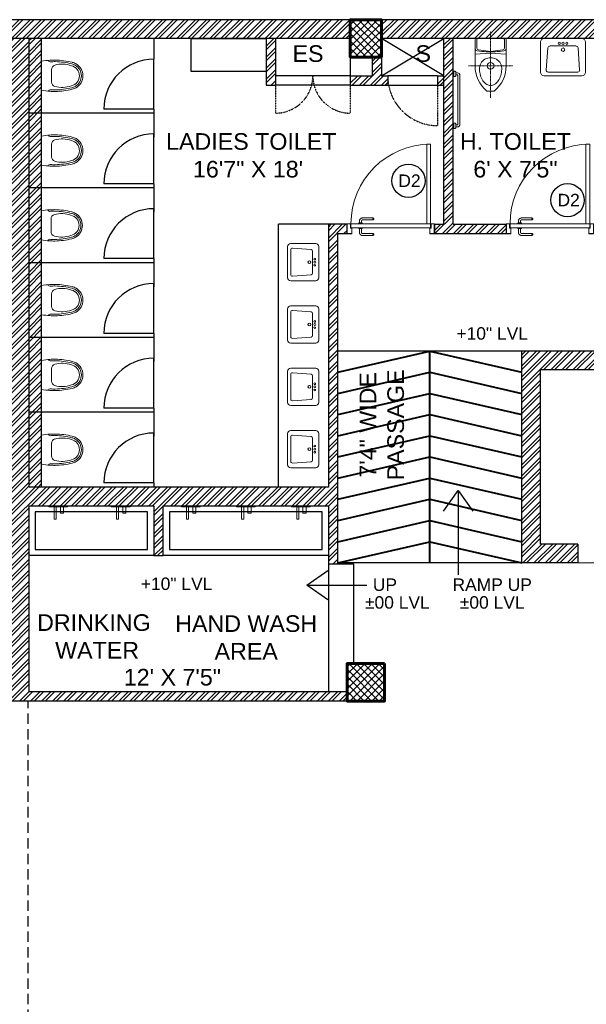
# Model space of a CAD drawing. Header units: inches. Extents: x 105152 to 158499, y 12149 to 30915.
# Tile 283 of 339: x 131248 to 131521, y 17878 to 18352. Entities that reach past the tile are written whole.
import ezdxf

# ---------------------------------------------------------------- set-up
doc = ezdxf.new("R2010")
doc.units = ezdxf.units.IN
doc.header["$MEASUREMENT"] = 0
doc.header["$PDMODE"] = 34
doc.linetypes.add('CENTER', pattern=[50.8, 31.75, -6.35, 6.35, -6.35])
doc.linetypes.add('HIDDEN', pattern=[0.375, 0.25, -0.125])
for name, color, linetype, lineweight in [('door 2', 42, 'Continuous', 20), ('PD_BRICK WALL_115', 134, 'Continuous', 30), ('PD_BRICK WALL_230', 4, 'Continuous', 50), ('PD_COLUMN', 2, 'Continuous', 60), ('PD_DOOR', 42, 'Continuous', 25), ('PD_ELEVATION_03', 80, 'Continuous', 25), ('PD_ELEVATION_05', 50, 'Continuous', 40), ('PD_FIXTURE', 21, 'Continuous', 25), ('PD_HATCH', 45, 'Continuous', 9)]:
    doc.layers.add(name, color=color, linetype=linetype, lineweight=lineweight)
doc.layers.add('PD_025_TEXT', color=61, linetype='Continuous')
doc.layers.add('PD_DIMENSION', color=101, linetype='Continuous')
doc.styles.get("Standard").update_dxf_attribs({"font": 'arial.ttf', "height": 6})
doc.styles.add('style1', font='arial.ttf', dxfattribs={"height": 500})
doc.dimstyles.new('ISO-10', dxfattribs={"dimtxt": 6, "dimasz": 0.5, "dimexe": 1.25, "dimexo": 0.625, "dimtad": 1, "dimtoh": 1, "dimdec": 1, "dimlunit": 4, "dimtxsty": 'Standard', "dimblk": 'ARCHTICK', "dimcen": 2.5, "dimclrt": 3, "dimadec": 0, "dimazin": 0, "dimtfac": 1, "dimtdec": 1, "dimtmove": 1, "dimatfit": 3, "dimfxl": 1, "dimarcsym": 0})
pattern_1 = [(45, (276111.2745, 44121.918), (-1.767766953, 1.767766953), []), (135, (276111.2745, 44121.918), (-1.767766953, -1.767766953), [])]

# ---------------------------------------------------------------- blocks, each defined once
blk = doc.blocks.new('door 1')
at = {"layer": 'PD_DOOR', "color": 251, "lineweight": 5}
for p, q in [((159756, 15338), (159696, 15338)), ((159696, 15338), (159696, 15313)), ((159696, 15313), (159696, 15338)), ((159696, 15338), (159756, 15338)), ((159696, 15213), (159696, 15338)), ((159696, 15313), (159698, 15313)), ((159698, 15313), (159696, 15313)), ((159698, 15313), (159698, 15336)), ((159698, 15336), (159754, 15336)), ((159754, 15336), (159698, 15336)), ((159698, 15336), (159698, 15313)), ((159754, 15336), (159754, 15268)), ((159754, 15268), (159754, 15336)), ((159756, 15266), (159756, 15338)), ((159756, 15338), (159756, 15266)), ((160473, 15356), (160473, 15360)), ((160473, 15360), (160473, 15356)), ((160603, 15360), (160473, 15360)), ((160473, 15360), (160473, 15336)), ((160473, 15360), (160473, 15360)), ((160473, 15335), (160473, 15360)), ((160473, 15335), (160473, 15339)), ((160473, 15339), (160473, 15335)), ((160473, 15336), (160473, 15335)), ((160473, 15335), (160603, 15335)), ((160605, 15273), (160605, 15263)), ((160622, 15273), (160605, 15273)), ((160605, 15273), (160622, 15273)), ((160615, 15323), (160615, 15273)), ((160640, 15273), (160615, 15273)), ((160615, 15273), (160622, 15273)), ((160622, 15273), (160625, 15273)), ((160625, 15273), (160628, 15273)), ((160628, 15273), (160631, 15273)), ((160628, 15273), (160650, 15273)), ((160631, 15273), (160634, 15273)), ((160634, 15273), (160640, 15273)), ((160650, 15273), (160634, 15273)), ((160640, 15273), (160640, 15323)), ((160650, 15263), (160650, 15273)), ((160796, 15338), (160736, 15338)), ((160736, 15338), (160736, 15266)), ((160736, 15266), (160736, 15338)), ((160736, 15338), (160796, 15338)), ((160738, 15268), (160738, 15336)), ((160738, 15336), (160794, 15336)), ((160794, 15336), (160738, 15336)), ((160738, 15336), (160738, 15268)), ((160794, 15336), (160794, 15313)), ((160794, 15313), (160794, 15336)), ((160794, 15313), (160796, 15313)), ((160796, 15313), (160794, 15313)), ((160796, 15313), (160796, 15338)), ((160796, 15338), (160796, 15313)), ((160796, 15338), (160796, 15213)), ((159698, 15238), (159696, 15238)), ((159696, 15238), (159696, 15213)), ((159696, 15213), (159696, 15238)), ((159696, 15238), (159698, 15238)), ((159696, 15213), (159741, 15213)), ((159741, 15213), (159696, 15213)), ((159696, 15213), (159744, 15213)), ((159744, 15213), (159696, 15213)), ((159698, 15215), (159698, 15238)), ((159698, 15238), (159698, 15215)), ((159739, 15215), (159698, 15215)), ((159698, 15215), (159739, 15215)), ((159754, 15268), (159739, 15268)), ((159739, 15268), (159739, 15215)), ((159739, 15215), (159739, 15268)), ((159739, 15268), (159754, 15268)), ((159741, 15213), (159741, 15266)), ((159741, 15266), (159756, 15266)), ((159756, 15266), (159741, 15266)), ((159741, 15266), (159741, 15213)), ((160748, 15263), (159744, 15263)), ((159744, 15263), (159744, 15213)), ((160748, 15263), (159744, 15263)), ((159744, 15263), (159744, 15213)), ((159794, 15213), (159744, 15213)), ((159744, 15213), (159744, 14209)), ((159744, 15213), (160748, 15213)), ((159744, 15213), (159794, 15213)), ((159744, 15213), (159794, 15213)), ((159794, 15213), (159744, 15213)), ((159794, 14209), (159794, 15213)), ((159794, 15213), (160748, 15213)), ((159794, 15213), (160748, 15213)), ((160748, 15213), (159794, 15213)), ((160473, 15165), (160473, 15161)), ((160473, 15161), (160473, 15165)), ((160603, 15165), (160473, 15165)), ((160473, 15165), (160473, 15141)), ((160473, 15165), (160473, 15165)), ((160473, 15140), (160473, 15165)), ((160650, 15263), (160605, 15263)), ((160605, 15263), (160650, 15263)), ((160605, 15213), (160605, 15203)), ((160605, 15213), (160650, 15213)), ((160639, 15213), (160605, 15213)), ((160605, 15203), (160650, 15203)), ((160650, 15203), (160605, 15203)), ((160615, 15203), (160615, 15178)), ((160615, 15203), (160640, 15203)), ((160640, 15203), (160615, 15203)), ((160618, 15268), (160618, 15263)), ((160638, 15268), (160618, 15268)), ((160618, 15268), (160638, 15268)), ((160638, 15263), (160618, 15263)), ((160618, 15263), (160638, 15263)), ((160618, 15213), (160618, 15208)), ((160618, 15213), (160638, 15213)), ((160618, 15213), (160618, 15213)), ((160638, 15213), (160618, 15213)), ((160618, 15208), (160638, 15208)), ((160638, 15208), (160618, 15208)), ((160638, 15263), (160638, 15268)), ((160638, 15208), (160638, 15213)), ((160650, 15213), (160639, 15213)), ((160640, 15178), (160640, 15203)), ((160650, 15203), (160650, 15213)), ((160736, 15266), (160751, 15266)), ((160751, 15266), (160736, 15266)), ((160753, 15268), (160738, 15268)), ((160738, 15268), (160753, 15268)), ((160748, 15213), (160748, 15263)), ((160748, 15263), (160748, 15213)), ((160748, 15213), (160796, 15213)), ((160796, 15213), (160748, 15213)), ((160751, 15266), (160751, 15213)), ((160751, 15213), (160751, 15266)), ((160751, 15213), (160796, 15213)), ((160796, 15213), (160751, 15213)), ((160753, 15215), (160753, 15268)), ((160753, 15268), (160753, 15215)), ((160794, 15215), (160753, 15215)), ((160753, 15215), (160794, 15215)), ((160796, 15238), (160794, 15238)), ((160794, 15238), (160794, 15215)), ((160794, 15215), (160794, 15238)), ((160794, 15238), (160796, 15238)), ((160796, 15213), (160796, 15238)), ((160796, 15238), (160796, 15213)), ((160473, 15144), (160473, 15140)), ((160473, 15140), (160473, 15144)), ((160473, 15141), (160473, 15140)), ((160473, 15140), (160603, 15140)), ((159744, 14209), (159794, 14209))]:
    blk.add_line(p, q, dxfattribs=at)
at = {"layer": 'PD_DOOR', "color": 251, "lineweight": 5, "flags": 128}
for points in [[(160460, 15348), (160460, 15348), (160460, 15349), (160461, 15349), (160461, 15350), (160461, 15350), (160461, 15351), (160461, 15351), (160461, 15352), (160461, 15352), (160461, 15353), (160462, 15353), (160462, 15353), (160462, 15354), (160462, 15354), (160463, 15355), (160463, 15355), (160463, 15356), (160464, 15356), (160464, 15356), (160464, 15357), (160465, 15357), (160465, 15357), (160465, 15358), (160466, 15358), (160466, 15358), (160467, 15358), (160467, 15359), (160467, 15359), (160468, 15359), (160468, 15359), (160469, 15359), (160469, 15360), (160470, 15360), (160470, 15360), (160471, 15360), (160471, 15360), (160472, 15360), (160472, 15360), (160473, 15360), (160473, 15360)], [(160473, 15335), (160472, 15335), (160472, 15335), (160471, 15335), (160471, 15335), (160470, 15335), (160470, 15336), (160469, 15336), (160469, 15336), (160469, 15336), (160468, 15336), (160468, 15336), (160467, 15337), (160467, 15337), (160466, 15337), (160466, 15337), (160465, 15338), (160465, 15338), (160465, 15338), (160464, 15339), (160464, 15339), (160464, 15339), (160463, 15340), (160463, 15340), (160463, 15340), (160462, 15341), (160462, 15341), (160462, 15342), (160462, 15342), (160461, 15343), (160461, 15343), (160461, 15344), (160461, 15344), (160461, 15345), (160461, 15345), (160461, 15346), (160461, 15346), (160460, 15347), (160460, 15347), (160460, 15348), (160460, 15348)], [(160640, 15323), (160640, 15324), (160640, 15326), (160640, 15327), (160640, 15329), (160640, 15330), (160639, 15332), (160639, 15333), (160639, 15334), (160638, 15336), (160637, 15337), (160637, 15339), (160636, 15340), (160635, 15341), (160635, 15343), (160634, 15344), (160633, 15345), (160632, 15346), (160631, 15347), (160630, 15348), (160629, 15350), (160628, 15351), (160627, 15352), (160626, 15352), (160624, 15353), (160623, 15354), (160622, 15355), (160621, 15356), (160619, 15356), (160618, 15357), (160617, 15358), (160615, 15358), (160614, 15359), (160612, 15359), (160611, 15359), (160609, 15360), (160608, 15360), (160606, 15360), (160605, 15360), (160603, 15360), (160603, 15360)], [(160603, 15335), (160603, 15335), (160604, 15335), (160604, 15335), (160605, 15335), (160605, 15335), (160606, 15335), (160606, 15335), (160607, 15335), (160607, 15334), (160608, 15334), (160608, 15334), (160609, 15334), (160609, 15333), (160610, 15333), (160610, 15333), (160610, 15333), (160611, 15332), (160611, 15332), (160612, 15332), (160612, 15331), (160612, 15331), (160613, 15331), (160613, 15330), (160613, 15330), (160613, 15329), (160614, 15329), (160614, 15329), (160614, 15328), (160614, 15328), (160615, 15327), (160615, 15327), (160615, 15326), (160615, 15326), (160615, 15325), (160615, 15325), (160615, 15324), (160615, 15324), (160615, 15323), (160615, 15323), (160615, 15323)], [(160460, 15153), (160460, 15153), (160460, 15154), (160461, 15154), (160461, 15155), (160461, 15155), (160461, 15156), (160461, 15156), (160461, 15157), (160461, 15157), (160461, 15158), (160462, 15158), (160462, 15158), (160462, 15159), (160462, 15159), (160463, 15160), (160463, 15160), (160463, 15161), (160464, 15161), (160464, 15161), (160464, 15162), (160465, 15162), (160465, 15162), (160465, 15163), (160466, 15163), (160466, 15163), (160467, 15163), (160467, 15164), (160467, 15164), (160468, 15164), (160468, 15164), (160469, 15164), (160469, 15165), (160470, 15165), (160470, 15165), (160471, 15165), (160471, 15165), (160472, 15165), (160472, 15165), (160473, 15165), (160473, 15165)], [(160473, 15140), (160472, 15140), (160472, 15140), (160471, 15140), (160471, 15140), (160470, 15140), (160470, 15141), (160469, 15141), (160469, 15141), (160469, 15141), (160468, 15141), (160468, 15141), (160467, 15142), (160467, 15142), (160466, 15142), (160466, 15142), (160465, 15143), (160465, 15143), (160465, 15143), (160464, 15144), (160464, 15144), (160464, 15144), (160463, 15145), (160463, 15145), (160463, 15145), (160462, 15146), (160462, 15146), (160462, 15147), (160462, 15147), (160461, 15148), (160461, 15148), (160461, 15149), (160461, 15149), (160461, 15150), (160461, 15150), (160461, 15151), (160461, 15151), (160460, 15152), (160460, 15152), (160460, 15153), (160460, 15153)], [(160603, 15140), (160604, 15140), (160606, 15140), (160607, 15140), (160609, 15141), (160610, 15141), (160612, 15141), (160613, 15142), (160615, 15142), (160616, 15143), (160618, 15143), (160619, 15144), (160620, 15144), (160622, 15145), (160623, 15146), (160624, 15147), (160625, 15148), (160627, 15148), (160628, 15149), (160629, 15150), (160630, 15152), (160631, 15153), (160632, 15154), (160633, 15155), (160634, 15156), (160634, 15157), (160635, 15159), (160636, 15160), (160637, 15161), (160637, 15163), (160638, 15164), (160638, 15165), (160639, 15167), (160639, 15168), (160640, 15170), (160640, 15171), (160640, 15173), (160640, 15174), (160640, 15176), (160640, 15177), (160640, 15178)], [(160615, 15178), (160615, 15177), (160615, 15177), (160615, 15176), (160615, 15176), (160615, 15175), (160615, 15175), (160615, 15174), (160615, 15174), (160615, 15173), (160614, 15173), (160614, 15172), (160614, 15172), (160614, 15171), (160614, 15171), (160613, 15171), (160613, 15170), (160613, 15170), (160612, 15169), (160612, 15169), (160612, 15169), (160611, 15168), (160611, 15168), (160611, 15168), (160610, 15167), (160610, 15167), (160609, 15167), (160609, 15167), (160608, 15166), (160608, 15166), (160607, 15166), (160607, 15166), (160607, 15166), (160606, 15166), (160606, 15165), (160605, 15165), (160605, 15165), (160604, 15165), (160604, 15165), (160603, 15165), (160603, 15165)]]:
    blk.add_lwpolyline(points, dxfattribs=at)
at = {"layer": 'PD_DOOR', "color": 251, "lineweight": 5}
blk.add_arc((159744, 15213), 1004, 270, 0, dxfattribs=at)
blk = doc.blocks.new('DOOR1')
at = {"color": 251, "xscale": 0.03818181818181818, "yscale": 0.03818181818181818, "zscale": 0.03818181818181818, "rotation": 90}
blk.add_blockref('door 1', (-2370.94, -8406.75), dxfattribs=at)
blk = doc.blocks.new('LV')
at = {"color": 251, "lineweight": 5}
for p, q in [((-305, 51), (-305, 459)), ((-254, 510), (254, 510)), ((-205, 127), (-226, 431)), ((-201, 458), (203, 458)), ((228, 431), (205, 127)), ((305, 459), (305, 51)), ((254, 0), (-254, 0)), ((180, 103), (-180, 103))]:
    blk.add_line(p, q, dxfattribs=at)
for centre, radius in [((0, 154), 23.6), ((-51, 67), 14.4), ((0, 67), 15.3), ((51, 67), 14.4)]:
    blk.add_circle(centre, radius, dxfattribs=at)
for centre, radius, start, end in [((-254, 459), 50.8, 90, 180), ((-201, 433), 25.4, 90, 184.2016), ((203, 433), 25.4, 355.4179, 90), ((254, 459), 50.8, 0, 90), ((-254, 51), 50.8, 180, 270), ((-180, 129), 25.4, 184.2016, 270), ((180, 129), 25.4, 270, 355.4179), ((254, 51), 50.8, 270, 0)]:
    blk.add_arc(centre, radius, start, end, dxfattribs=at)
blk = doc.blocks.new('XI')
at = {"color": 251, "linetype": 'CENTER', "lineweight": 5, "ltscale": 0.2}
for points in [[(-370, 300), (-370, -300)], [(-802, 0), (95, 0)]]:
    blk.add_lwpolyline(points, dxfattribs=at)
at = {"color": 251, "lineweight": 5}
for points in [[(-134, -210), (-370, -210, -0.218492), (-710, -50), (-710, 50, -0.218492), (-370, 210), (-134, 210)], [(0, 170, 0.414214), (-15, 185), (-131, 185, 0.379919), (-156, 163), (-175, 0), (-156, -163, 0.379919), (-131, -185), (-15, -185, 0.414214), (0, -170)]]:
    blk.add_lwpolyline(points, format="xyb", dxfattribs=at)
for points in [[(-418, 150, -1.051391), (-418, -150, -0.060335), (-499, -137, -0.081386), (-571, -103, -0.106971), (-621, -50, -0.136416), (-635, 0, -0.136416), (-621, 50, -0.106971), (-571, 103, -0.081386), (-499, 137, -0.060335)], [(0, -185), (0, 185, 0.414214), (-25, 210), (-134, 210, 0.379919), (-169, 179), (-176, 118, 0.059314), (-176, -118), (-169, -179, 0.379919), (-134, -210), (-25, -210, 0.414214)]]:
    blk.add_lwpolyline(points, format="xyb", close=True, dxfattribs=at)
blk.add_lwpolyline([(-215, 210), (-200, 0), (-215, -210)], dxfattribs=at)
blk.add_circle((-370, 0), 45, dxfattribs=at)
blk = doc.blocks.new('A$C07EA312C')
at = {"color": 251, "lineweight": 5}
for points in [[(0, 550), (0, 500), (10, 500, 0.414214), (20, 510), (20, 540, 0.414214), (10, 550)], [(0, 50), (0, 0), (10, 0, 0.414214), (20, 10), (20, 40, 0.414214), (10, 50)]]:
    blk.add_lwpolyline(points, format="xyb", close=True, dxfattribs=at)
for points in [[(20, 15), (35, 15, 0.414214), (60, 40), (60, 510, 0.414214), (35, 535), (20, 535)], [(20, 35), (35, 35, 0.414214), (40, 40), (40, 510, 0.414214), (35, 515), (20, 515)]]:
    blk.add_lwpolyline(points, format="xyb", dxfattribs=at)
blk = doc.blocks.new('ta0p3456')
at = {"color": 251, "lineweight": 5, "ltscale": 12}
for points in [[(-4.5, 0), (4.5, 0), (4.5, -0.5), (-4.5, -0.5)], [(-1, -0.5), (-1, -6.5), (-2, -6.5), (-2, -0.5)], [(2.5, -0.5), (2.5, -3.5), (1, -3.5), (1, -0.5)]]:
    blk.add_lwpolyline(points, close=True, dxfattribs=at)
blk = doc.blocks.new('A$C24556D30')
at = {"color": 251, "lineweight": 5}
for p, q in [((170, 400), (170, 20)), ((300, 210), (300, 292)), ((300, 210), (300, 128))]:
    blk.add_line(p, q, dxfattribs=at)
for points in [[(280, 413, 0.02753), (170, 400, 0.02753)], [(570, 386, 0.054905), (350, 415, 0.054905)], [(565, 366, 0.054905), (350, 395, 0.054905)], [(300, 210), (300, 290, 0.704392)], [(300, 210), (300, 130, -0.704392)], [(170, 20, 0.02753), (280, 7, 0.02753)], [(565, 54, -0.054905), (350, 25, -0.054905)], [(570, 34, -0.054905), (350, 5, -0.054905)]]:
    blk.add_lwpolyline(points, format="xyb", dxfattribs=at)
for centre, radius, start, end in [((280, 413), 20, 184.5905, 273.8823), ((350, -585), 1000, 90, 94.0204), ((350, -585), 980, 90, 94.0204), ((360, 292), 60, 105.9249, 180), ((439, 15), 348, 69.701, 105.9249), ((530, 210), 135, 0, 77.2425), ((530, 210), 160, 60, 77.2425), ((530, 210), 180, 60, 77.2425), ((530, 210), 160, 0, 60), ((530, 210), 180, 0, 60), ((530, 210), 135, 282.7575, 0), ((530, 210), 160, 300, 0), ((530, 210), 180, 300, 0), ((280, 7), 20, 86.1177, 175.4095), ((350, 1005), 1000, 265.9796, 270), ((350, 1005), 980, 265.9796, 270), ((360, 128), 60, 180, 254.0751), ((439, 405), 348, 254.0751, 290.299), ((530, 210), 160, 282.7575, 300), ((530, 210), 180, 282.7575, 300)]:
    blk.add_arc(centre, radius, start, end, dxfattribs=at)
blk = doc.blocks.new('_ArchTick')
at = {"color": 0, "linetype": 'ByBlock', "const_width": 0.15}
blk.add_lwpolyline([(-0.5, -0.5), (0.5, 0.5)], dxfattribs=at)
blk = doc.blocks.new('*D367')
at = {"layer": 'Defpoints', "color": 0, "ltscale": 20, "transparency": 16777216}
for p in [(131252.54, 18024.43), (131253.8, 18024.43), (131222.99, 17413.43)]:
    blk.add_point(p, dxfattribs=at)
at = {"layer": 'PD_DIMENSION', "color": 0, "linetype": 'HIDDEN', "lineweight": -2, "ltscale": 20, "transparency": 16777216}
for p, q in [((131253.18, 18024.43), (131251.29, 18024.43)), ((131252.54, 17413.43), (131252.54, 18024.43)), ((131227.14, 17413.43), (131253.79, 17413.43))]:
    blk.add_line(p, q, dxfattribs=at)
at = {"layer": 'PD_DIMENSION', "color": 0, "lineweight": -2, "ltscale": 20, "transparency": 16777216, "xscale": 0.5, "yscale": 0.5, "zscale": 0.5}
for p, rotation in [((131252.54, 18024.43), 90), ((131252.54, 17413.43), 270)]:
    blk.add_blockref('_ArchTick', p, dxfattribs=dict(at, rotation=rotation))
at = {"layer": 'PD_DIMENSION', "color": 3, "ltscale": 20, "transparency": 16777216, "insert": (131248.85, 17718.93), "char_height": 6, "attachment_point": 5, "rotation": 90}
blk.add_mtext('50\'-11"', dxfattribs=at)

msp = doc.modelspace()

# ---------------------------------------------------------------- hatches: boundary and pattern name
at = {"layer": 'PD_HATCH'}
h = msp.add_hatch(dxfattribs=at)
h.set_pattern_fill('ANSI32', color=256, scale=10)
h.set_pattern_definition([(45, (130673.841, 17518.1774), (-2.65165, 2.65165), []), (45, (130675.6088, 17518.1774), (-2.65165, 2.65165), [])])
h.paths.add_polyline_path([(130676.99, 17560.93), (130667.99, 17560.93), (130667.99, 17479.43), (130676.99, 17479.43)])
h.paths.add_polyline_path([(131038.49, 17413.43), (130868.99, 17413.43), (130868.99, 17404.43), (131038.49, 17404.43)])
h.paths.add_polyline_path([(131222.99, 17413.43), (131053.49, 17413.43), (131053.49, 17404.43), (131222.99, 17404.43)])
h.paths.add_polyline_path([(130676.99, 18277.43), (130667.99, 18277.43), (130667.99, 18195.93), (130676.99, 18195.93)])
h.paths.add_polyline_path([(130676.99, 18180.93), (130667.99, 18180.93), (130667.99, 18040.93), (130676.99, 18040.93)])
h.paths.add_polyline_path([(130676.99, 18025.93), (130667.99, 18025.93), (130667.99, 17885.93), (130676.99, 17885.93)])
h.paths.add_polyline_path([(130676.99, 17870.93), (130667.99, 17870.93), (130667.99, 17730.93), (130676.99, 17730.93)])
h.paths.add_polyline_path([(130676.99, 17715.93), (130667.99, 17715.93), (130667.99, 17575.93), (130676.99, 17575.93)])
h.paths.add_polyline_path([(131768.99, 18352.43), (131602.49, 18352.43), (131602.49, 18343.43), (131768.99, 18343.43)])
h.paths.add_polyline_path([(131587.49, 18352.43), (131422.49, 18352.43), (131422.49, 18343.43), (131587.49, 18343.43)])
h.paths.add_polyline_path([(131407.49, 18352.43), (131237.99, 18352.43), (131237.99, 18343.43), (131407.49, 18343.43)])
h.paths.add_polyline_path([(131222.99, 18352.43), (131053.49, 18352.43), (131053.49, 18343.43), (131222.99, 18343.43)])
h.paths.add_polyline_path([(130853.99, 18352.43), (130742.99, 18352.43), (130742.99, 18343.43), (130853.99, 18343.43)])
h.paths.add_polyline_path([(130727.99, 18352.43), (130667.99, 18352.43), (130667.99, 18292.43), (130676.99, 18292.43), (130676.99, 18343.43), (130727.99, 18343.43)])
h.paths.add_polyline_path([(130676.99, 17464.43), (130667.99, 17464.43), (130667.99, 17404.43), (130727.99, 17404.43), (130727.99, 17413.43), (130676.99, 17413.43)])
h.paths.add_polyline_path([(130853.99, 17413.43), (130742.99, 17413.43), (130742.99, 17404.43), (130853.99, 17404.43)])
h.paths.add_polyline_path([(131262.74, 17413.43), (131237.99, 17413.43), (131237.99, 17404.43), (131262.74, 17404.43)])
h.paths.add_polyline_path([(131407.49, 17413.43), (131382.74, 17413.43), (131382.74, 17404.43), (131407.49, 17404.43)])
h.paths.add_polyline_path([(131444.99, 17413.43), (131422.49, 17413.43), (131422.49, 17404.43), (131444.99, 17404.43)])
h.paths.add_polyline_path([(131587.49, 17413.43), (131564.99, 17413.43), (131564.99, 17404.43), (131587.49, 17404.43)])
h.paths.add_polyline_path([(131624.99, 17413.43), (131602.49, 17413.43), (131602.49, 17404.43), (131624.99, 17404.43)])
h.paths.add_polyline_path([(131768.99, 17413.43), (131744.99, 17413.43), (131744.99, 17404.43), (131768.99, 17404.43)])
h.paths.add_polyline_path([(131783.99, 17422.43), (131774.99, 17422.43)])
h.paths.add_polyline_path([(131783.99, 17560.93), (131774.99, 17560.93), (131774.99, 17422.43), (131783.99, 17422.43)])
h.paths.add_polyline_path([(131783.99, 17715.93), (131774.99, 17715.93), (131774.99, 17575.93), (131783.99, 17575.93)])
h.paths.add_polyline_path([(131783.99, 18025.93), (131774.99, 18025.93), (131774.99, 17730.93), (131783.99, 17730.93)])
h.paths.add_polyline_path([(131783.99, 18334.43), (131774.99, 18334.43), (131774.99, 18195.93), (131783.99, 18195.93)])
h.paths.add_polyline_path([(131765.99, 18192.93), (131660.99, 18192.93), (131660.99, 18183.93), (131765.99, 18183.93)])
h.paths.add_polyline_path([(131660.99, 18180.93), (131651.99, 18180.93), (131651.99, 18102.93), (131660.99, 18102.93)])
h.paths.add_polyline_path([(131651.99, 18192.93), (131579.99, 18192.93), (131579.99, 18183.93), (131651.99, 18183.93)])
h.paths.add_polyline_path([(131579.99, 18180.93), (131570.99, 18180.93), (131570.99, 18102.93), (131579.99, 18102.93)])
h.paths.add_polyline_path([(131570.99, 18192.93), (131489.99, 18192.93), (131489.99, 18090.93), (131516.99, 18090.93), (131516.99, 18099.93), (131498.99, 18099.93), (131498.99, 18183.93), (131570.99, 18183.93)])
h.paths.add_polyline_path([(131570.99, 18099.93), (131552.99, 18099.93), (131552.99, 18090.93), (131570.99, 18090.93)], flags=17)
h.paths.add_polyline_path([(131597.99, 18099.93), (131579.99, 18099.93), (131579.99, 18090.93), (131597.99, 18090.93)])
h.paths.add_polyline_path([(131651.99, 18099.93), (131633.99, 18099.93), (131633.99, 18090.93), (131651.99, 18090.93)])
h.paths.add_polyline_path([(131660.99, 18090.93), (131651.99, 18090.93), (131651.99, 18027.93), (131660.99, 18027.93)])
h.paths.add_polyline_path([(131783.99, 18041.93), (131774.99, 18041.93), (131774.99, 18040.93), (131783.99, 18040.93)])
h.paths.add_polyline_path([(131783.99, 18180.93), (131774.99, 18180.93), (131774.99, 18161.93), (131783.99, 18161.93)])
h.paths.add_polyline_path([(130905.74, 18343.43), (130905.74, 18352.43), (130868.99, 18352.43), (130868.99, 18343.43)])
h.paths.add_polyline_path([(131001.74, 18352.43), (131001.74, 18343.43), (131038.49, 18343.43), (131038.49, 18352.43)])
h = msp.add_hatch(dxfattribs=at)
h.set_pattern_fill('ANSI37', color=256, scale=20)
h.set_pattern_definition(pattern_1)
h.paths.add_polyline_path([(131422.49, 18352.43), (131407.49, 18352.43), (131407.49, 18334.43), (131422.49, 18334.43)])
h = msp.add_hatch(dxfattribs=at)
h.set_pattern_fill('ANSI32', color=256, scale=10)
h.set_pattern_definition([(45, (131233.2206, 18110.045), (-2.65165, 2.65165), []), (45, (131234.9884, 18110.045), (-2.65165, 2.65165), [])])
h.paths.add_polyline_path([(131243.99, 18112.13), (131200.74, 18112.13), (131200.74, 18107.63), (131243.99, 18107.63)])
h.paths.add_polyline_path([(131158.74, 18112.13), (131115.49, 18112.13), (131115.49, 18107.63), (131158.74, 18107.63)], flags=17)
h.paths.add_polyline_path([(131243.99, 18028.93), (131243.99, 18024.43), (131405.99, 18024.43), (131405.99, 18028.93), (131252.99, 18028.93), (131252.99, 18118.43), (131312.99, 18118.43), (131312.99, 18094.43), (131317.49, 18094.43), (131317.49, 18118.43), (131396.99, 18118.43), (131396.99, 18090.43), (131401.49, 18090.43), (131401.49, 18249.43), (131405.99, 18249.43), (131405.99, 18253.93), (131396.99, 18253.93), (131396.99, 18127.43), (131252.99, 18127.43), (131252.99, 18343.43), (131243.99, 18343.43)])
h.paths.add_polyline_path([(131188.49, 18019.49), (131192.99, 18019.49), (131192.99, 18024.43), (131201.99, 18024.43), (131201.99, 18028.93), (131115.49, 18028.93), (131115.49, 18184.43), (131038.49, 18184.43), (131038.49, 18179.93), (131110.99, 18179.93), (131110.99, 18028.93), (131054.99, 18028.93), (131054.99, 18024.43), (131188.49, 18024.43)])
h = msp.add_hatch(dxfattribs=at)
h.set_pattern_fill('ANSI32', color=256, scale=10)
h.set_pattern_definition([(45, (157797.4604, 36231.8138), (-2.65165043, 2.65165043), []), (45, (157799.228, 36231.8138), (-2.65165043, 2.65165043), [])])
h.paths.add_polyline_path([(131258.99, 18343.43), (131252.99, 18343.43), (131252.99, 18307.43), (131258.99, 18307.43)])
h.paths.add_polyline_path([(131258.99, 18307.43), (131252.99, 18307.43), (131252.99, 18271.43), (131258.99, 18271.43)])
h.paths.add_polyline_path([(131252.99, 18271.43), (131252.99, 18235.43), (131258.99, 18235.43), (131258.99, 18271.43)])
h.paths.add_polyline_path([(131258.99, 18235.43), (131252.99, 18235.43), (131252.99, 18199.43), (131258.99, 18199.43)])
h.paths.add_polyline_path([(131258.99, 18199.43), (131252.99, 18199.43), (131252.99, 18163.43), (131258.99, 18163.43)])
h.paths.add_polyline_path([(131258.99, 18163.43), (131252.99, 18163.43), (131252.99, 18127.43), (131258.99, 18127.43)])
h.paths.add_polyline_path([(131537.99, 18343.43), (131528.99, 18343.43), (131528.99, 18253.93), (131524.49, 18253.93), (131524.49, 18249.43), (131528.99, 18249.43), (131528.99, 18239.43), (131537.99, 18239.43)])
h.paths.add_polyline_path([(131456.99, 18343.43), (131452.49, 18343.43), (131452.49, 18253.93), (131447.99, 18253.93), (131447.99, 18249.43), (131482.49, 18249.43), (131482.49, 18253.93), (131456.99, 18253.93)])
h.paths.add_polyline_path([(131452.49, 18325.43), (131449.49, 18325.43), (131449.49, 18320.93), (131452.49, 18320.93)], flags=17)
h.paths.add_polyline_path([(131425.49, 18325.43), (131422.49, 18325.43), (131422.49, 18334.43), (131417.99, 18334.43), (131417.99, 18325.43), (131407.49, 18325.43), (131407.49, 18320.93), (131425.49, 18320.93)])
h.paths.add_polyline_path([(131371.49, 18343.43), (131366.99, 18343.43), (131366.99, 18327.43), (131366.99, 18320.93), (131371.49, 18320.93), (131371.49, 18325.43)])
h.paths.add_polyline_path([(131662.49, 18343.43), (131657.99, 18343.43), (131657.99, 18325.43), (131662.49, 18325.43)])
h = msp.add_hatch(dxfattribs=at)
h.set_pattern_fill('ANSI37', color=256, scale=20)
h.set_pattern_definition(pattern_1)
h.paths.add_polyline_path([(131423.99, 18042.43), (131423.99, 18024.43), (131405.99, 18024.43), (131405.99, 18042.43)])

# ---------------------------------------------------------------- linework, layer by layer
at = {"layer": 'door 2'}
msp.add_line((131516.99, 18090.93), (131552.99, 18090.93), dxfattribs=at)
at = {"layer": 'PD_BRICK WALL_115', "lineweight": 30}
for p, q in [((131783.99, 18352.43), (131001.74, 18352.43)), ((131407.49, 18343.43), (131237.99, 18343.43)), ((131258.99, 18127.43), (131258.99, 18343.43)), ((131366.99, 18343.43), (131366.99, 18320.93)), ((131371.49, 18343.43), (131371.49, 18320.93)), ((131587.49, 18343.43), (131422.49, 18343.43)), ((131456.99, 18253.93), (131456.99, 18343.43)), ((131417.99, 18334.43), (131417.99, 18325.43)), ((131422.49, 18334.43), (131422.49, 18325.43)), ((131407.49, 18325.43), (131417.99, 18325.43)), ((131422.49, 18325.43), (131425.49, 18325.43)), ((131425.49, 18325.43), (131425.49, 18320.93)), ((131449.49, 18325.43), (131452.49, 18325.43)), ((131449.49, 18325.43), (131449.49, 18320.93)), ((131366.99, 18320.93), (131371.49, 18320.93)), ((131407.49, 18320.93), (131425.49, 18320.93)), ((131449.49, 18320.93), (131452.49, 18320.93)), ((131447.99, 18249.43), (131447.99, 18253.93)), ((131447.99, 18253.93), (131447.99, 18249.43)), ((131456.99, 18253.93), (131482.49, 18253.93)), ((131482.49, 18253.93), (131482.49, 18249.43)), ((131447.99, 18249.43), (131482.49, 18249.43)), ((131489.99, 18090.93), (131489.99, 18192.93)), ((131570.99, 18192.93), (131489.99, 18192.93)), ((131498.99, 18099.93), (131498.99, 18183.93)), ((131570.99, 18183.93), (131498.99, 18183.93)), ((131516.99, 18099.93), (131498.99, 18099.93)), ((131516.99, 18099.93), (131516.99, 18090.93)), ((131516.99, 18090.93), (131489.99, 18090.93))]:
    msp.add_line(p, q, dxfattribs=at)
for points in [[(131405.99, 18028.93), (131252.99, 18028.93), (131252.99, 18118.43), (131312.99, 18118.43), (131312.99, 18094.43), (131317.49, 18094.43), (131317.49, 18118.43), (131396.99, 18118.43), (131396.99, 18090.43), (131401.49, 18090.43), (131401.49, 18249.43), (131405.99, 18249.43), (131405.99, 18253.93), (131396.99, 18253.93), (131396.99, 18127.43), (131252.99, 18127.43), (131252.99, 18343.43), (131243.99, 18343.43), (131243.99, 18028.93), (131243.99, 18028.93)], [(131447.99, 18253.93), (131452.49, 18253.93), (131452.49, 18343.43)], [(131405.99, 18024.43), (131243.99, 18024.43), (131243.99, 18028.93)]]:
    msp.add_lwpolyline(points, dxfattribs=at)
at = {"layer": 'PD_BRICK WALL_230', "lineweight": 30}
msp.add_line((131407.49, 18325.43), (131407.49, 18320.93), dxfattribs=at)
at = {"layer": 'PD_COLUMN'}
for points in [[(131422.49, 18334.43), (131407.49, 18334.43), (131407.49, 18352.43), (131422.49, 18352.43)], [(131423.99, 18042.43), (131423.99, 18024.43), (131405.99, 18024.43), (131405.99, 18042.43)]]:
    msp.add_lwpolyline(points, close=True, dxfattribs=at)
at = {"layer": 'PD_DOOR'}
for centre in [(131435.48, 18274.88), (131512.03, 18265.57)]:
    msp.add_circle(centre, 8, dxfattribs=at)
at = {"layer": 'PD_ELEVATION_03', "ltscale": 12}
for p, q in [((131407.49, 18334.43), (131407.49, 18325.43)), ((131407.49, 18325.43), (131371.49, 18325.43)), ((131449.49, 18325.43), (131425.49, 18325.43)), ((131407.49, 18320.93), (131371.49, 18320.93)), ((131425.49, 18320.93), (131449.49, 18320.93))]:
    msp.add_line(p, q, dxfattribs=at)
at = {"layer": 'PD_ELEVATION_03'}
for p, q in [((131489.99, 18192.93), (131401.49, 18192.93)), ((131396.99, 18090.43), (131396.99, 18028.93)), ((131489.99, 18090.93), (131401.49, 18090.93)), ((131401.49, 18090.43), (131408.99, 18090.43)), ((131408.99, 18090.43), (131408.99, 18042.43))]:
    msp.add_line(p, q, dxfattribs=at)
at = {"layer": 'PD_ELEVATION_05'}
msp.add_line((131445.74, 18090.93), (131445.74, 18192.93), dxfattribs=at)
for points in [[(131401.49, 18182.73), (131445.74, 18192.93), (131489.99, 18182.73)], [(131401.49, 18172.53), (131445.74, 18182.73), (131489.99, 18172.53)], [(131401.49, 18162.33), (131445.74, 18172.53), (131489.99, 18162.33)], [(131401.49, 18152.13), (131445.74, 18162.33), (131489.99, 18152.13)], [(131401.49, 18141.93), (131445.74, 18152.13), (131489.99, 18141.93)], [(131401.49, 18131.73), (131445.74, 18141.93), (131489.99, 18131.73)], [(131401.49, 18121.53), (131445.74, 18131.73), (131489.99, 18121.53)], [(131401.49, 18111.33), (131445.74, 18121.53), (131489.99, 18111.33)], [(131401.49, 18101.13), (131445.74, 18111.33), (131489.99, 18101.13)], [(131401.49, 18090.93), (131445.74, 18101.13), (131489.99, 18090.93)]]:
    msp.add_lwpolyline(points, dxfattribs=at)
at = {"layer": 'PD_FIXTURE', "ltscale": 12}
for p, q in [((131312.99, 18343.43), (131312.99, 18333.43)), ((131422.49, 18325.43), (131452.49, 18343.43)), ((131452.49, 18325.43), (131422.49, 18343.43)), ((131312.99, 18309.43), (131312.99, 18333.43)), ((131312.99, 18307.43), (131252.99, 18307.43)), ((131312.99, 18309.43), (131288.99, 18309.43)), ((131312.99, 18309.43), (131312.99, 18295.8)), ((131312.99, 18309.43), (131312.99, 18297.43)), ((131312.99, 18273.43), (131312.99, 18297.43)), ((131312.99, 18273.43), (131288.99, 18273.43)), ((131312.99, 18273.43), (131312.99, 18259.8)), ((131312.99, 18273.43), (131312.99, 18261.43)), ((131312.99, 18271.43), (131252.99, 18271.43)), ((131312.99, 18237.43), (131312.99, 18261.43)), ((131372.99, 18127.43), (131372.99, 18253.93)), ((131396.99, 18253.93), (131372.99, 18253.93)), ((131312.99, 18235.43), (131252.99, 18235.43)), ((131312.99, 18237.43), (131288.99, 18237.43)), ((131312.99, 18237.43), (131312.99, 18223.8)), ((131312.99, 18237.43), (131312.99, 18225.43)), ((131312.99, 18201.43), (131312.99, 18225.43)), ((131312.99, 18199.43), (131252.99, 18199.43)), ((131312.99, 18201.43), (131288.99, 18201.43)), ((131312.99, 18201.43), (131312.99, 18187.8)), ((131312.99, 18201.43), (131312.99, 18189.43)), ((131312.99, 18165.43), (131312.99, 18189.43)), ((131312.99, 18165.43), (131288.99, 18165.43)), ((131312.99, 18165.43), (131312.99, 18151.8)), ((131312.99, 18165.43), (131312.99, 18153.43)), ((131312.99, 18163.43), (131252.99, 18163.43)), ((131312.99, 18129.43), (131312.99, 18153.43)), ((131312.99, 18129.43), (131288.99, 18129.43)), ((131312.99, 18129.43), (131312.99, 18127.43)), ((131312.99, 18094.43), (131252.99, 18094.43)), ((131396.99, 18094.43), (131317.49, 18094.43))]:
    msp.add_line(p, q, dxfattribs=at)
at = {"layer": 'PD_FIXTURE', "linetype": 'HIDDEN', "ltscale": 0.2}
for p, q in [((131371.49, 18325.43), (131371.49, 18307.43)), ((131407.49, 18325.43), (131407.49, 18307.43)), ((131449.49, 18325.43), (131449.49, 18301.43))]:
    msp.add_line(p, q, dxfattribs=at)
at = {"layer": 'PD_FIXTURE', "ltscale": 12}
for points in [[(131330.99, 18343.43), (131366.99, 18343.43), (131366.99, 18327.43), (131330.99, 18327.43)], [(131255.99, 18097.43), (131309.99, 18097.43), (131309.99, 18115.43), (131255.99, 18115.43)], [(131320.49, 18097.43), (131393.99, 18097.43), (131393.99, 18115.43), (131320.49, 18115.43)]]:
    msp.add_lwpolyline(points, close=True, dxfattribs=at)
for centre in [(131312.99, 18309.43), (131312.99, 18273.43), (131312.99, 18237.43), (131312.99, 18201.43), (131312.99, 18165.43), (131312.99, 18129.43)]:
    msp.add_arc(centre, 24, 90, 180, dxfattribs=at)
at = {"layer": 'PD_FIXTURE', "linetype": 'HIDDEN', "ltscale": 0.2}
for centre, radius, start, end in [((131371.49, 18325.43), 18, 270, 0), ((131407.49, 18325.43), 18, 180, 270), ((131449.49, 18325.43), 24, 180, 270)]:
    msp.add_arc(centre, radius, start, end, dxfattribs=at)

# ---------------------------------------------------------------- block references
at = {"layer": 'PD_DOOR', "ltscale": 25, "rotation": 90.00000000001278}
for p in [(129138.72, 21205.99), (129215.22, 21205.99)]:
    msp.add_blockref('DOOR1', p, dxfattribs=at)
at = {"layer": 'PD_FIXTURE', "ltscale": 12}
for name, p, xscale, yscale, zscale, rotation in [('XI', (131474.99, 18343.43), 0.03571428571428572, 0.03571428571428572, 0.03571428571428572, 90), ('LV', (131509.81, 18343.43), 0.03542840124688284, 0.03542840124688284, 0.03542840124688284, 180), ('A$C24556D30', (131252.73, 18333.16), -0.03684210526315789, 0.03684210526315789, 0.03684210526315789, 180), ('A$C24556D30', (131252.73, 18297.16), -0.03684210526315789, 0.03684210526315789, 0.03684210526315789, 180), ('A$C24556D30', (131252.51, 18261.16), -0.03684210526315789, 0.03684210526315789, 0.03684210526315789, 180), ('LV', (131392.37, 18235.68), 0.0295236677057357, 0.0295236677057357, 0.0295236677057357, 90), ('A$C24556D30', (131252.73, 18225.16), -0.03684210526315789, 0.03684210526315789, 0.03684210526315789, 180), ('LV', (131392.37, 18205.68), 0.0295236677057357, 0.0295236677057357, 0.0295236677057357, 90), ('A$C24556D30', (131252.73, 18189.16), -0.03684210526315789, 0.03684210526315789, 0.03684210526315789, 180), ('LV', (131392.37, 18175.68), 0.0295236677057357, 0.0295236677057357, 0.0295236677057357, 90), ('LV', (131392.37, 18145.68), 0.0295236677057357, 0.0295236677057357, 0.0295236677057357, 90), ('A$C24556D30', (131252.73, 18153.16), -0.03684210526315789, 0.03684210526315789, 0.03684210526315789, 180)]:
    msp.add_blockref(name, p, dxfattribs=dict(at, xscale=xscale, yscale=yscale, zscale=zscale, rotation=rotation))
at = {"layer": 'PD_FIXTURE', "ltscale": 12, "xscale": 0.05, "yscale": 0.05, "zscale": 0.05}
msp.add_blockref('A$C07EA312C', (131457.24, 18300.08), dxfattribs=at)
at = {"layer": 'PD_FIXTURE', "ltscale": 12}
for p in [(131267.05, 18118.43), (131297.05, 18118.43), (131330.74, 18118.43), (131357.24, 18118.43), (131383.74, 18118.43)]:
    msp.add_blockref('ta0p3456', p, dxfattribs=at)

# ---------------------------------------------------------------- texts
at = {"layer": 'PD_025_TEXT', "char_height": 8, "attachment_point": 1, "style": 'style1'}
for s, insert, width in [('\\pxqc;ES', (131322.92, 18340.11), 128.4952), ('\\pxqc;S', (131378.34, 18340.11), 128.4952), ('\\pxqc; LADIES TOILET\\P16\'7" X 18\'', (131294.07, 18297.8), 128.4952), ('\\pxqc;H. TOILET\\P6\' X 7\'5"', (131422.68, 18297.8), 128.4952), ('\\pxqc;DRINKING\\P WATER', (131238.29, 18066.19), 91.7722), ('\\pxqc;HAND WASH \\PAREA', (131311.54, 18065.7), 91.7722), ('\\pxqc;12\' X 7\'5"', (131276.04, 18039.9), 91.7722)]:
    msp.add_mtext(s, dxfattribs=dict(at, insert=insert, width=width))
at = {"layer": 'PD_025_TEXT', "char_height": 6, "width": 137.3386, "attachment_point": 1}
for s, insert in [('\\pxqc;+10" LVL', (131407.08, 18204.39)), ('\\pxqc;+10" LVL', (131255.28, 18083.87)), ('\\pxqc;UP', (131355.5, 18083.44)), ('\\pxqc;RAMP UP', (131407.08, 18083.44)), ('\\pxqc;%%P00 LVL', (131361.46, 18074.89)), ('\\pxqc;%%P00 LVL', (131407.08, 18074.89))]:
    msp.add_mtext(s, dxfattribs=dict(at, insert=insert))
at = {"layer": 'PD_025_TEXT', "insert": (131411.97, 18093.13), "char_height": 8, "width": 128.4952, "attachment_point": 1, "rotation": 90, "style": 'style1'}
msp.add_mtext('\\pxqc;7\'4" WIDE\\PPASSAGE', dxfattribs=at)
at = {"layer": 'PD_DOOR', "char_height": 6, "width": 47.1418, "attachment_point": 1}
for insert in [(131430.61, 18277.91), (131507.16, 18268.6)]:
    msp.add_mtext('D2', dxfattribs=dict(at, insert=insert))

# ---------------------------------------------------------------- dimensions: what is measured, and where the dimension line sits
at = {"layer": 'PD_DIMENSION', "ltscale": 20}
dim = msp.add_linear_dim(base=(131252.54, 18024.43), p1=(131222.99, 17413.43), p2=(131253.8, 18024.43), angle=90, dimstyle='ISO-10', override={"dimfxl": 25.4, "dimfxlon": 1, "dimarcsym": 1}, dxfattribs=at)
dim.commit()
dim.dimension.update_dxf_attribs({"geometry": '*D367', "text_midpoint": (131248.85, 17718.93)})

# ---------------------------------------------------------------- leaders
at = {"layer": 'PD_025_TEXT'}
for points, override in [([(131459.35, 18125.79), (131459.35, 18085.2)], {"dimasz": 10, "dimtad": 0, "dimldrblk": 'Open90'}), ([(131386.64, 18080.17), (131415.49, 18080.17)], {"dimasz": 10, "dimgap": 0.625, "dimtad": 0, "dimldrblk": 'Open90'})]:
    msp.add_leader(points, dimstyle='ISO-10', override=override, dxfattribs=at)

doc.saveas('drawing.dxf')
